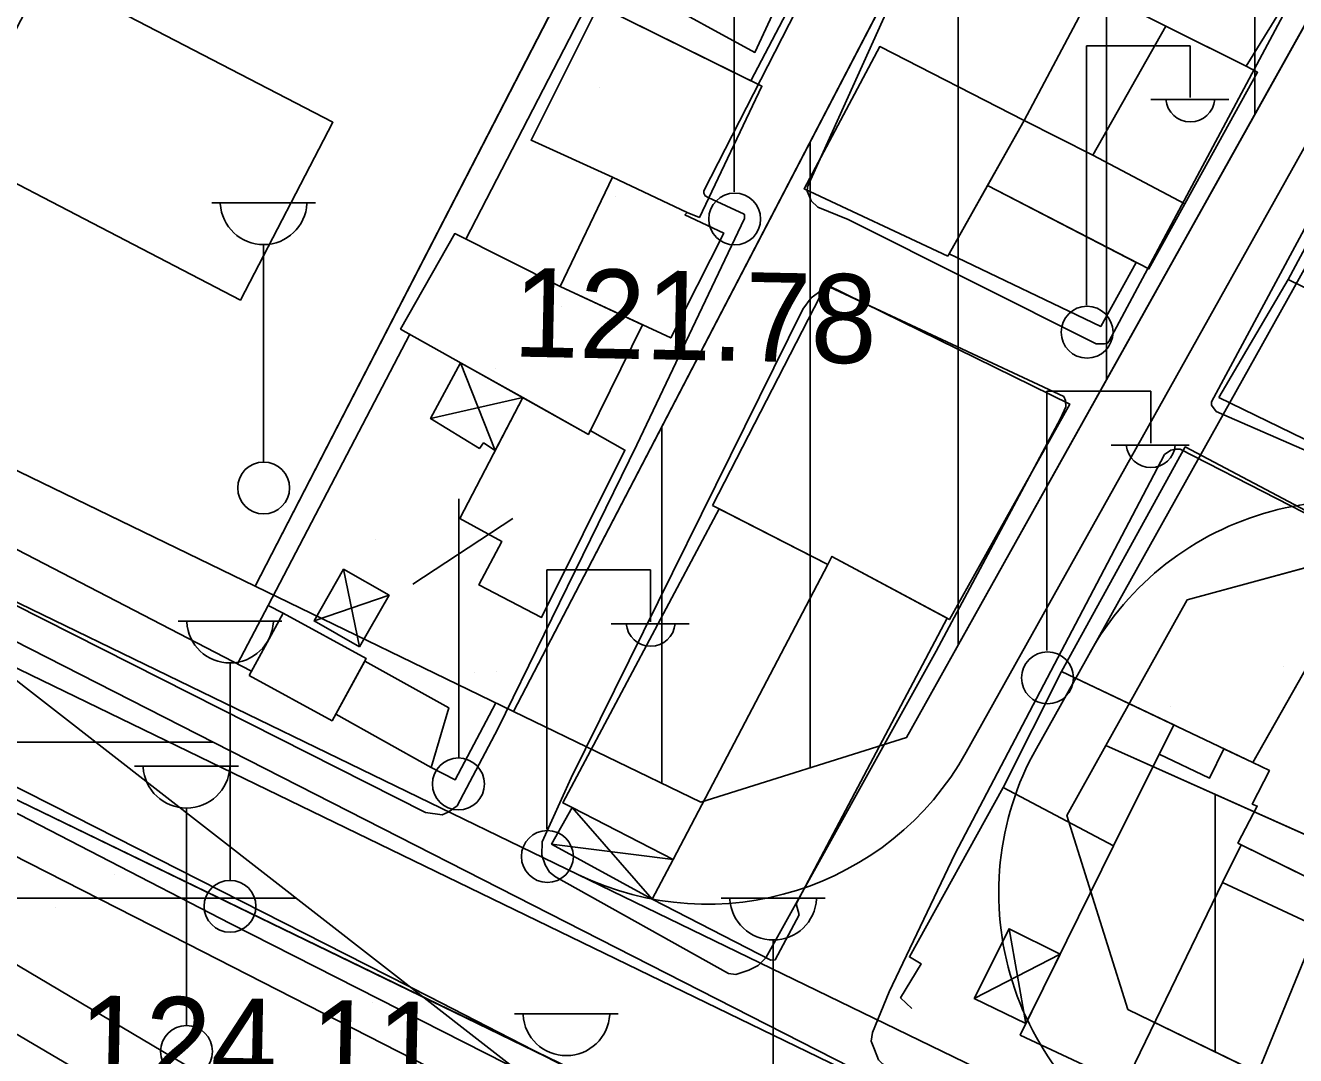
# Model space of a CAD drawing. Extents: x 417997 to 421451, y 4451742 to 4455216.
# Drawn here: x 419242 to 419327.7, y 4452476.7 to 4452546.3 of the extents above; entities that cross this region are included whole.
import ezdxf

# ---------------------------------------------------------------- set-up
doc = ezdxf.new("R2010")
doc.units = 0
for name, color, linetype in [('ADA', 7, 'Continuous'), ('ADAKENARI', 7, 'Continuous'), ('B_Betonzemin', 7, 'Continuous'), ('B_Ins_Halinde', 7, 'Continuous'), ('B_Mesken', 7, 'Continuous'), ('B_Sundurma', 7, 'Continuous'), ('B_Teras', 7, 'Continuous'), ('B_Ticari', 7, 'Continuous'), ('Default', 7, 'Continuous'), ('KALDIRIM', 7, 'Continuous'), ('PL_AYA_PARK_DINLENME', 7, 'Continuous'), ('PL_AYA_REKREASYON_AL', 7, 'Continuous'), ('PL_KON_MEV_350', 7, 'Continuous'), ('PL_TA_K_TRAFO', 7, 'Continuous'), ('S_Cad_Sok_Lambasi', 7, 'Continuous'), ('S_Elektrik_Diregi', 7, 'Continuous'), ('S_Telefon_Diregi', 7, 'Continuous'), ('Sinir_Duvar_tek_tarafa_ait', 7, 'Continuous'), ('Sinir_Ist_Duvari', 7, 'Continuous'), ('Sinir_Tel_bir_taraf', 7, 'Continuous'), ('SIT_TR_KULTUR', 7, 'Continuous'), ('SN_2_DERECE_KAYNAK_KORUMA', 7, 'Continuous'), ('SN_KULTUR_REKREASYON', 7, 'Continuous'), ('TR_2_DER_KAYNAK_KORUMA', 7, 'Continuous'), ('TR_ORTAYOGUNKONUT', 7, 'Continuous'), ('TR_PARKALANI', 7, 'Continuous'), ('Y_Kot_Noktasi', 7, 'Continuous'), ('Y_Yol_Kotu', 7, 'Continuous'), ('Yol_Kaldirim_kenari_bordurtasi', 7, 'Continuous'), ('Yol_Sose', 7, 'Continuous')]:
    doc.layers.add(name, color=color, linetype=linetype)

# ---------------------------------------------------------------- blocks, each defined once
blk = doc.blocks.new('POINT_DISPLAY')
at = {"layer": 'Default'}
blk.add_line((0, 0), (0, 0), dxfattribs=at)

msp = doc.modelspace()

# ---------------------------------------------------------------- linework, layer by layer
at = {"layer": 'ADA'}
for p, q in [((419327.559, 4452644.431), (419257.467, 4452508.431)), ((419327.559, 4452644.431), (419257.467, 4452508.431)), ((419274.9, 4452499.971), (419313.103, 4452573.362)), ((419274.9, 4452499.971), (419313.103, 4452573.362)), ((419314.859, 4452497.681), (419446.848, 4452438.634)), ((419314.859, 4452497.681), (419446.848, 4452438.634))]:
    msp.add_line(p, q, dxfattribs=at)
at = {"layer": 'ADAKENARI'}
for p, q in [((419336.659, 4452561.311), (419301.406, 4452498.205)), ((419336.659, 4452561.311), (419301.406, 4452498.205)), ((419257.467, 4452508.431), (419192.427, 4452539.993)), ((419257.467, 4452508.431), (419192.427, 4452539.993)), ((419184.15, 4452521.779), (419457, 4452389.371)), ((419184.15, 4452521.779), (419457, 4452389.371)), ((419320.344, 4452507.499), (419333.848, 4452511.173)), ((419320.344, 4452507.499), (419333.848, 4452511.173)), ((419274.9, 4452499.971), (419257.467, 4452508.431)), ((419274.9, 4452499.971), (419257.467, 4452508.431)), ((419314.859, 4452497.681), (419320.344, 4452507.499)), ((419314.859, 4452497.681), (419320.344, 4452507.499)), ((419287.533, 4452493.841), (419274.9, 4452499.971)), ((419287.533, 4452493.841), (419274.9, 4452499.971)), ((419301.406, 4452498.205), (419287.533, 4452493.841)), ((419301.406, 4452498.205), (419287.533, 4452493.841)), ((419312.22, 4452492.957), (419314.859, 4452497.681)), ((419312.22, 4452492.957), (419314.859, 4452497.681)), ((419316.34, 4452479.861), (419312.22, 4452492.957)), ((419316.34, 4452479.861), (419312.22, 4452492.957)), ((419462.91, 4452408.734), (419316.34, 4452479.861)), ((419462.91, 4452408.734), (419316.34, 4452479.861))]:
    msp.add_line(p, q, dxfattribs=at)
at = {"layer": 'B_Betonzemin'}
for points in [[(419282.257, 4452449.172), (419280.882, 4452452.451), (419278.791, 4452457.29), (419277.57, 4452460.326), (419276.352, 4452462.109), (419237.288, 4452485.311), (419223.448, 4452493.469), (419220.378, 4452494.675), (419217.408, 4452495.532), (419197.15, 4452494.938)], [(419186.353, 4452482.025), (419185.749, 4452490.656), (419204.389, 4452492.567), (419218.336, 4452492.006), (419228.489, 4452485.833), (419237.009, 4452480.759), (419252.522, 4452471.628), (419272.297, 4452460.787), (419274.277, 4452458.32), (419275.437, 4452454.909), (419275.766, 4452451.246), (419275.514, 4452449.33), (419274.7, 4452448.652)]]:
    msp.add_lwpolyline(points, dxfattribs=at)
at = {"layer": 'B_Ins_Halinde'}
msp.add_lwpolyline([(419237.342, 4452539.781), (419239.728, 4452544.369), (419240.325, 4452544.058), (419243.314, 4452549.807), (419262.708, 4452539.724), (419256.469, 4452527.724), (419237.604, 4452537.532), (419238.468, 4452539.195)], close=True, dxfattribs=at)
at = {"layer": 'B_Mesken'}
for points in [[(419314.737, 4452548.305), (419324.314, 4452543.51), (419326.493, 4452547.046), (419326.809, 4452547.067), (419329.692, 4452552.023), (419319.28, 4452557.003)], [(419280.621, 4452547.604), (419285.374, 4452556.376), (419287.51, 4452555.284), (419294.535, 4452551.725), (419295.472, 4452551.25), (419290.9, 4452542.522)], [(419314.737, 4452548.305), (419314.02, 4452548.679), (419309.332, 4452539.843), (419313.969, 4452537.503), (419320.178, 4452534.223), (419325.084, 4452543.107), (419324.314, 4452543.51), (419318.901, 4452546.22)], [(419280.621, 4452547.604), (419276.084, 4452538.526), (419281.578, 4452536.029), (419286.615, 4452533.642), (419287.432, 4452533.308), (419291.646, 4452542.153)], [(419304.19, 4452530.694), (419309.332, 4452539.843), (419299.599, 4452544.836), (419294.494, 4452535.238)], [(419320.178, 4452534.223), (419317.752, 4452529.832), (419306.875, 4452535.471), (419309.332, 4452539.843), (419313.969, 4452537.503)], [(419331.967, 4452538.091), (419327.155, 4452529.107), (419341.04, 4452522.331), (419343.491, 4452532.506)], [(419286.615, 4452533.642), (419286.456, 4452533.484), (419289.079, 4452532.252), (419285.5, 4452525.176), (419278.039, 4452528.645), (419281.578, 4452536.029)], [(419316.907, 4452530.27), (419314.509, 4452525.957), (419304.271, 4452530.839), (419306.875, 4452535.471)], [(419283.604, 4452526.058), (419279.946, 4452518.666), (419267.275, 4452525.775), (419270.93, 4452532.212), (419278.039, 4452528.645)], [(419288.315, 4452513.875), (419295.987, 4452528.773), (419312.417, 4452520.711), (419304.3, 4452506.167), (419296.369, 4452510.431), (419296.092, 4452509.88)], [(419322.465, 4452521.152), (419339.718, 4452512.76), (419341.801, 4452521.96), (419327.155, 4452529.107)], [(419311.869, 4452502.676), (419320.212, 4452517.82), (419332.998, 4452511.052), (419324.776, 4452496.524)], [(419288.762, 4452513.646), (419278.224, 4452493.802), (419278.855, 4452493.483), (419285.654, 4452489.969), (419296.092, 4452509.88)], [(419304.139, 4452506.254), (419293.958, 4452486.987), (419294.156, 4452486.24), (419292.556, 4452483.217), (419292.263, 4452483.196), (419284.249, 4452487.308), (419285.654, 4452489.969), (419296.092, 4452509.88), (419296.369, 4452510.431)], [(419329.962, 4452488.032), (419332.577, 4452493.061), (419335.239, 4452491.538), (419337.831, 4452496.432), (419337.087, 4452496.841), (419337.587, 4452497.675), (419328.306, 4452502.762), (419324.776, 4452496.524), (419325.881, 4452495.978), (419324.721, 4452493.722), (419325.06, 4452493.585), (419323.763, 4452491.082), (419323.984, 4452490.96)], [(419319.437, 4452499.069), (419315.356, 4452490.909), (419307.919, 4452494.831), (419311.869, 4452502.676)], [(419322.715, 4452488.419), (419316.138, 4452474.821), (419323.155, 4452470.792), (419329.118, 4452485.427), (419330.166, 4452487.932), (419323.984, 4452490.96)]]:
    msp.add_lwpolyline(points, close=True, dxfattribs=at)
at = {"layer": 'B_Sundurma'}
for p, q in [((419273.665, 4452517.569), (419271.326, 4452523.502)), ((419275.527, 4452521.145), (419269.305, 4452519.733)), ((419264.509, 4452504.322), (419263.437, 4452509.569)), ((419266.506, 4452507.813), (419261.44, 4452506.078)), ((419278.855, 4452493.483), (419284.249, 4452487.308)), ((419277.466, 4452491.02), (419285.654, 4452489.969)), ((419309.463, 4452478.915), (419308.328, 4452485.31)), ((419305.978, 4452480.605), (419311.763, 4452483.597))]:
    msp.add_line(p, q, dxfattribs=at)
for points in [[(419275.527, 4452521.145), (419273.665, 4452517.569), (419272.875, 4452518.091), (419272.601, 4452517.723), (419269.305, 4452519.733), (419271.326, 4452523.502)], [(419264.509, 4452504.322), (419266.506, 4452507.813), (419263.437, 4452509.569), (419261.44, 4452506.078)], [(419278.855, 4452493.483), (419277.466, 4452491.02), (419284.249, 4452487.308), (419285.654, 4452489.969)], [(419309.463, 4452478.915), (419305.978, 4452480.605), (419308.328, 4452485.31), (419311.763, 4452483.597)]]:
    msp.add_lwpolyline(points, close=True, dxfattribs=at)
at = {"layer": 'B_Teras'}
for points in [[(419287.51, 4452555.284), (419284.097, 4452548.334), (419291.181, 4452544.444), (419294.535, 4452551.725)], [(419318.901, 4452546.22), (419324.314, 4452543.51), (419325.084, 4452543.107), (419320.178, 4452534.223), (419313.969, 4452537.503)], [(419316.138, 4452474.821), (419322.715, 4452488.419), (419329.118, 4452485.427), (419323.155, 4452470.792)]]:
    msp.add_lwpolyline(points, close=True, dxfattribs=at)
at = {"layer": 'B_Ticari'}
for points in [[(419275.527, 4452521.145), (419271.279, 4452512.989), (419274.111, 4452511.435), (419272.558, 4452508.513), (419276.794, 4452506.318), (419282.415, 4452517.602), (419280.071, 4452518.919), (419279.946, 4452518.666)], [(419257.06, 4452502.405), (419262.661, 4452499.341), (419264.959, 4452503.541), (419259.358, 4452506.605)], [(419264.865, 4452503.37), (419270.529, 4452500.217), (419269.335, 4452496.181), (419262.905, 4452499.788)], [(419316.138, 4452474.821), (419309.078, 4452478.132), (419315.356, 4452490.909), (419318.442, 4452497.08), (419321.836, 4452495.459), (419322.816, 4452497.458), (419324.776, 4452496.524), (419325.881, 4452495.978), (419324.721, 4452493.722), (419325.06, 4452493.585), (419323.763, 4452491.082), (419323.984, 4452490.96), (419322.715, 4452488.419)], [(419323.155, 4452470.792), (419331.019, 4452467.98), (419335.759, 4452491.627), (419335.385, 4452491.815), (419335.239, 4452491.538), (419332.577, 4452493.061), (419329.962, 4452488.032), (419330.166, 4452487.932), (419329.118, 4452485.427)]]:
    msp.add_lwpolyline(points, close=True, dxfattribs=at)
at = {"layer": 'KALDIRIM'}
for p, q in [((419375.109, 4452621.939), (419305.433, 4452497.212)), ((419375.109, 4452621.939), (419305.433, 4452497.212)), ((419335.225, 4452542.341), (419310.163, 4452497.477)), ((419335.225, 4452542.341), (419310.163, 4452497.477)), ((419279.241, 4452488.972), (419191.291, 4452531.653)), ((419279.241, 4452488.972), (419191.291, 4452531.653)), ((419459.364, 4452397.116), (419193.186, 4452526.287)), ((419459.364, 4452397.116), (419193.186, 4452526.287)), ((419460.546, 4452400.988), (419279.241, 4452488.972)), ((419460.546, 4452400.988), (419279.241, 4452488.972))]:
    msp.add_line(p, q, dxfattribs=at)
for centre, start, end in [((419331.223, 4452494.166), 59.6276, 150.81122), ((419331.223, 4452494.166), 59.6276, 150.81122), ((419287.973, 4452506.965), 244.11365, 330.81122), ((419287.973, 4452506.965), 244.11365, 330.81122), ((419327.624, 4452487.724), 150.81122, 244.11365), ((419327.624, 4452487.724), 150.81122, 244.11365)]:
    msp.add_arc(centre, 20, start, end, dxfattribs=at)
at = {"layer": 'PL_AYA_PARK_DINLENME'}
for points in [[(419356.186, 4452596.266), (419336.659, 4452561.311), (419313.103, 4452573.362), (419274.9, 4452499.971), (419257.467, 4452508.431), (419327.559, 4452644.431), (419335.23, 4452614.666)], [(419356.186, 4452596.266), (419336.659, 4452561.311), (419313.103, 4452573.362), (419274.9, 4452499.971), (419257.467, 4452508.431), (419327.559, 4452644.431), (419335.23, 4452614.666)], [(419447.614, 4452465.934), (419446.848, 4452438.634), (419314.859, 4452497.681), (419320.344, 4452507.499), (419333.848, 4452511.173), (419382.173, 4452482.852), (419387.387, 4452479.98), (419392.746, 4452477.389), (419398.235, 4452475.086), (419403.838, 4452473.078), (419409.541, 4452471.371), (419415.326, 4452469.969), (419421.177, 4452468.876), (419427.078, 4452468.096)], [(419447.614, 4452465.934), (419446.848, 4452438.634), (419314.859, 4452497.681), (419320.344, 4452507.499), (419333.848, 4452511.173), (419382.173, 4452482.852), (419387.387, 4452479.98), (419392.746, 4452477.389), (419398.235, 4452475.086), (419403.838, 4452473.078), (419409.541, 4452471.371), (419415.326, 4452469.969), (419421.177, 4452468.876), (419427.078, 4452468.096)]]:
    msp.add_lwpolyline(points, close=True, dxfattribs=at)
at = {"layer": 'PL_AYA_REKREASYON_AL'}
msp.add_line((419457, 4452389.371), (419184.15, 4452521.779), dxfattribs=at)
msp.add_line((419457, 4452389.371), (419184.15, 4452521.779), dxfattribs=at)
at = {"layer": 'PL_KON_MEV_350'}
msp.add_lwpolyline([(419336.659, 4452561.311), (419301.406, 4452498.205), (419287.533, 4452493.841), (419274.9, 4452499.971), (419313.103, 4452573.362)], close=True, dxfattribs=at)
msp.add_lwpolyline([(419462.91, 4452408.734), (419316.34, 4452479.861), (419312.22, 4452492.957), (419314.859, 4452497.681), (419446.848, 4452438.634), (419447.614, 4452465.934), (419451.457, 4452465.731), (419455.3, 4452465.928), (419459.103, 4452466.523), (419462.822, 4452467.51), (419466.42, 4452468.878)], dxfattribs=at)
at = {"layer": 'PL_TA_K_TRAFO'}
msp.add_lwpolyline([(419327.559, 4452644.431), (419257.467, 4452508.431), (419192.427, 4452539.993), (419189.687, 4452541.536), (419187.154, 4452543.4), (419184.867, 4452545.558), (419182.859, 4452547.978), (419181.16, 4452550.624), (419179.795, 4452553.457), (419178.784, 4452556.434), (419178.143, 4452559.513), (419177.881, 4452562.646), (419178.001, 4452565.789), (419178.502, 4452568.893), (419179.376, 4452571.914), (419180.612, 4452574.805), (419182.189, 4452577.526), (419184.085, 4452580.034), (419241.764, 4452647.385)], dxfattribs=at)
msp.add_lwpolyline([(419327.559, 4452644.431), (419257.467, 4452508.431), (419192.427, 4452539.993), (419189.687, 4452541.536), (419187.154, 4452543.4), (419184.867, 4452545.558), (419182.859, 4452547.978), (419181.16, 4452550.624), (419179.795, 4452553.457), (419178.784, 4452556.434), (419178.143, 4452559.513), (419177.881, 4452562.646), (419178.001, 4452565.789), (419178.502, 4452568.893), (419179.376, 4452571.914), (419180.612, 4452574.805), (419182.189, 4452577.526), (419184.085, 4452580.034), (419241.764, 4452647.385)], dxfattribs=at)
at = {"layer": 'S_Cad_Sok_Lambasi'}
for p, q in [((419254.539, 4452534.301), (419261.539, 4452534.301)), ((419258.039, 4452516.8), (419258.039, 4452531.476)), ((419252.275, 4452506.071), (419259.275, 4452506.071)), ((419255.775, 4452488.571), (419255.775, 4452503.246)), ((419249.338, 4452496.274), (419256.338, 4452496.274)), ((419252.838, 4452478.774), (419252.838, 4452493.449)), ((419288.912, 4452487.372), (419295.912, 4452487.372)), ((419292.412, 4452469.872), (419292.412, 4452484.548)), ((419274.962, 4452479.571), (419281.962, 4452479.571))]:
    msp.add_line(p, q, dxfattribs=at)
for centre in [(419258.039, 4452515.05), (419255.775, 4452486.821), (419252.838, 4452477.024)]:
    msp.add_circle(centre, 1.75, dxfattribs=at)
for centre in [(419258.039, 4452534.405), (419255.775, 4452506.175), (419252.838, 4452496.378), (419292.412, 4452487.477), (419278.462, 4452479.675)]:
    msp.add_arc(centre, 2.929, 183.298, 356.90719, dxfattribs=at)
at = {"layer": 'S_Elektrik_Diregi'}
for p, q in [((419289.778, 4452535.035), (419289.778, 4452552.535)), ((419313.549, 4452527.396), (419313.549, 4452544.896)), ((419313.549, 4452544.896), (419320.549, 4452544.896)), ((419320.549, 4452541.396), (419320.549, 4452544.896)), ((419317.889, 4452541.256), (419323.139, 4452541.256)), ((419310.879, 4452504.072), (419310.879, 4452521.572)), ((419310.879, 4452521.572), (419317.879, 4452521.572)), ((419317.879, 4452518.072), (419317.879, 4452521.572)), ((419315.219, 4452517.932), (419320.469, 4452517.932)), ((419277.146, 4452492.019), (419277.146, 4452509.519)), ((419277.146, 4452509.519), (419284.146, 4452509.519)), ((419284.146, 4452506.019), (419284.146, 4452509.519)), ((419281.486, 4452505.879), (419286.736, 4452505.879))]:
    msp.add_line(p, q, dxfattribs=at)
for centre in [(419289.814, 4452533.199), (419313.585, 4452525.561), (419310.915, 4452502.237), (419277.182, 4452490.183)]:
    msp.add_circle(centre, 1.75, dxfattribs=at)
for centre in [(419320.55, 4452541.409), (419317.88, 4452518.085), (419284.147, 4452506.032)]:
    msp.add_arc(centre, 1.658, 184.83843, 355.14641, dxfattribs=at)
at = {"layer": 'S_Telefon_Diregi'}
for p, q in [((419271.214, 4452496.826), (419271.214, 4452514.326)), ((419268.099, 4452508.551), (419274.854, 4452512.996))]:
    msp.add_line(p, q, dxfattribs=at)
msp.add_circle((419271.179, 4452495.076), 1.754, dxfattribs=at)
at = {"layer": 'Sinir_Duvar_tek_tarafa_ait'}
for points in [[(419271.677, 4452531.837), (419284.566, 4452556.807)], [(419149.542, 4452510.683), (419157.631, 4452511.274), (419180.414, 4452513.055), (419190.504, 4452513.72), (419194.924, 4452512.763), (419211.392, 4452505.273), (419232.712, 4452494.562), (419252.894, 4452484.296), (419280.308, 4452470.278), (419291.868, 4452464.331)], [(419273.691, 4452500.517), (419270.951, 4452495.352), (419269.335, 4452496.181)]]:
    msp.add_lwpolyline(points, dxfattribs=at)
at = {"layer": 'Sinir_Ist_Duvari'}
for points in [[(419192.767, 4452536.103), (419257.22, 4452502.697)], [(419256.286, 4452503.181), (419258.344, 4452507.128), (419259.358, 4452506.605)], [(419301.767, 4452479.919), (419301.001, 4452480.645), (419302.388, 4452482.948), (419301.598, 4452483.403), (419307.919, 4452494.831)]]:
    msp.add_lwpolyline(points, dxfattribs=at)
at = {"layer": 'Sinir_Tel_bir_taraf'}
msp.add_lwpolyline([(419258.344, 4452507.128), (419267.891, 4452525.429)], dxfattribs=at)
at = {"layer": 'SIT_TR_KULTUR'}
msp.add_line((419111.419, 4452497.891), (419254.653, 4452497.891), dxfattribs=at)
msp.add_line((419111.419, 4452497.891), (419254.653, 4452497.891), dxfattribs=at)
at = {"layer": 'SN_2_DERECE_KAYNAK_KORUMA'}
msp.add_line((419348.109, 4452419.013), (419228.805, 4452511.827), dxfattribs=at)
msp.add_line((419348.109, 4452419.013), (419228.805, 4452511.827), dxfattribs=at)
at = {"layer": 'SN_KULTUR_REKREASYON'}
msp.add_line((419451.753, 4452397.389), (419148.754, 4452551.889), dxfattribs=at)
msp.add_line((419451.753, 4452397.389), (419148.754, 4452551.889), dxfattribs=at)
at = {"layer": 'TR_2_DER_KAYNAK_KORUMA'}
msp.add_line((419111.306, 4452487.367), (419260.246, 4452487.367), dxfattribs=at)
msp.add_line((419111.306, 4452487.367), (419260.246, 4452487.367), dxfattribs=at)
at = {"layer": 'TR_ORTAYOGUNKONUT'}
for p, q in [((419314.9, 4452522.36), (419314.9, 4452572.443)), ((419314.9, 4452522.36), (419314.9, 4452572.443)), ((419324.9, 4452540.261), (419324.9, 4452567.327)), ((419324.9, 4452540.261), (419324.9, 4452567.327)), ((419304.9, 4452504.459), (419304.9, 4452557.603)), ((419304.9, 4452504.459), (419304.9, 4452557.603)), ((419294.9, 4452496.158), (419294.9, 4452538.392)), ((419294.9, 4452496.158), (419294.9, 4452538.392)), ((419284.9, 4452495.118), (419284.9, 4452519.182)), ((419284.9, 4452495.118), (419284.9, 4452519.182)), ((419322.22, 4452477.008), (419322.22, 4452494.388)), ((419322.22, 4452477.008), (419322.22, 4452494.388))]:
    msp.add_line(p, q, dxfattribs=at)
at = {"layer": 'Yol_Kaldirim_kenari_bordurtasi'}
msp.add_lwpolyline([(419194.953, 4452516.434), (419196.551, 4452514.744), (419211.399, 4452508.156), (419220.623, 4452503.652), (419238.169, 4452494.748), (419255.774, 4452485.663), (419275.841, 4452475.467), (419295.627, 4452465.312), (419294.439, 4452463.008)], dxfattribs=at)
at = {"layer": 'Yol_Sose'}
for points in [[(419192.767, 4452536.103), (419192.078, 4452533.765), (419192.052, 4452532.742), (419192.095, 4452532.151), (419192.479, 4452531.309), (419193.181, 4452530.761), (419229.264, 4452513.226), (419268.95, 4452493.157), (419270.085, 4452492.994), (419270.495, 4452493.174), (419271.087, 4452493.604), (419273.827, 4452498.796), (419283.212, 4452517.952), (419290.469, 4452533.227), (419290.47, 4452533.455), (419290.447, 4452533.523), (419288.019, 4452534.646), (419287.814, 4452534.76), (419287.724, 4452534.942), (419287.725, 4452535.102), (419314.611, 4452587.616), (419332, 4452621.408)], [(419149.701, 4452525.56), (419154.412, 4452525.472), (419159.62, 4452525.153), (419161.081, 4452524.988), (419161.882, 4452524.765), (419167.982, 4452521.556), (419168.762, 4452521.192), (419186.077, 4452517.262), (419189.341, 4452516.569), (419190.042, 4452516.526), (419194.108, 4452516.452), (419195.27, 4452516.428), (419196.712, 4452516.162), (419198.172, 4452515.656), (419214.215, 4452508.543), (419225.255, 4452503.011), (419243.875, 4452493.604), (419269.235, 4452480.705), (419293.346, 4452468.307)]]:
    msp.add_lwpolyline(points, dxfattribs=at)
for points in [[(419297.477, 4452533.165), (419314.193, 4452524.78), (419314.762, 4452524.778), (419314.967, 4452524.822), (419315.058, 4452524.936), (419341.704, 4452574.847), (419347.429, 4452586.452), (419347.775, 4452587.679), (419347.892, 4452588.793), (419347.738, 4452590.318), (419347.311, 4452591.89), (419345.775, 4452595.103), (419333.024, 4452612.415), (419332.775, 4452612.711), (419332.548, 4452612.757), (419332.069, 4452612.486), (419311.112, 4452569.744), (419300.53, 4452548.237), (419294.732, 4452535.381), (419294.708, 4452535.085), (419294.844, 4452534.766), (419294.979, 4452534.425), (419295.433, 4452533.991)], [(419340.557, 4452513.092), (419348.303, 4452552.141), (419349.266, 4452561.254), (419349.177, 4452561.936), (419348.996, 4452562.118), (419345.315, 4452562.768), (419344.905, 4452562.565), (419344.676, 4452562.248), (419336.741, 4452548.364), (419321.986, 4452520.865), (419321.985, 4452520.637), (419322.302, 4452520.204), (419339.26, 4452512.801), (419339.783, 4452512.663), (419339.987, 4452512.662), (419340.283, 4452512.775), (419340.375, 4452512.865)], [(419277.728, 4452488.813), (419289.399, 4452482.276), (419289.899, 4452482.229), (419290.762, 4452482.521), (419291.399, 4452482.836), (419291.923, 4452483.334), (419303.413, 4452504.047), (419311.798, 4452519.731), (419312.141, 4452520.524), (419312.12, 4452520.956), (419312.007, 4452521.229), (419296.228, 4452528.598), (419295.956, 4452528.599), (419294.977, 4452527.876), (419294.407, 4452527.106), (419278.794, 4452495.486), (419276.827, 4452491.178), (419276.802, 4452490.27), (419277.026, 4452489.611), (419277.32, 4452489.133)], [(419319.861, 4452517.667), (419339.357, 4452507.686), (419339.651, 4452507.185), (419339.808, 4452506.593), (419338.609, 4452501.619), (419332.173, 4452473.567), (419330.19, 4452465.141), (419329.365, 4452463.211), (419329.024, 4452463.008), (419328.432, 4452463.01), (419320.556, 4452466.812), (419300.375, 4452475.909), (419299.807, 4452476.161), (419299.513, 4452476.458), (419299.242, 4452477.163), (419299.017, 4452477.71), (419299.11, 4452478.3), (419300.233, 4452481.047), (419304.674, 4452490.329), (419318.814, 4452517.307), (419319.224, 4452517.601), (419319.543, 4452517.668)]]:
    msp.add_lwpolyline(points, close=True, dxfattribs=at)

# ---------------------------------------------------------------- block references
at = {"layer": 'TR_PARKALANI', "xscale": 0.1, "yscale": 0.10000000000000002}
for p in [(419280.712, 4452542.063), (419280.712, 4452542.063), (419281.801, 4452534.725), (419281.801, 4452534.725), (419278.107, 4452527.29), (419278.107, 4452527.29), (419273.69, 4452523.14), (419273.69, 4452523.14), (419280.35, 4452514.16), (419280.35, 4452514.16), (419265.578, 4452511.556), (419265.578, 4452511.556), (419326.805, 4452503.026), (419326.805, 4452503.026), (419272.239, 4452502.576), (419272.239, 4452502.576), (419273.766, 4452502.67), (419273.766, 4452502.67), (419319.212, 4452500.327), (419319.212, 4452500.327), (419247.967, 4452488.936), (419247.967, 4452488.936), (419243.979, 4452486.725), (419243.979, 4452486.725), (419265.412, 4452480.35), (419265.412, 4452480.35), (419250.639, 4452477.746), (419250.639, 4452477.746)]:
    msp.add_blockref('POINT_DISPLAY', p, dxfattribs=at)

# ---------------------------------------------------------------- texts
at = {"layer": 'Y_Kot_Noktasi'}
msp.add_text('124.11 ', height=6, rotation=358.87031, dxfattribs=at).set_placement((419245.516, 4452474.83))
at = {"layer": 'Y_Yol_Kotu'}
msp.add_text('121.78 ', height=6, rotation=358.87031, dxfattribs=at).set_placement((419274.819, 4452523.923))

doc.saveas('drawing.dxf')
